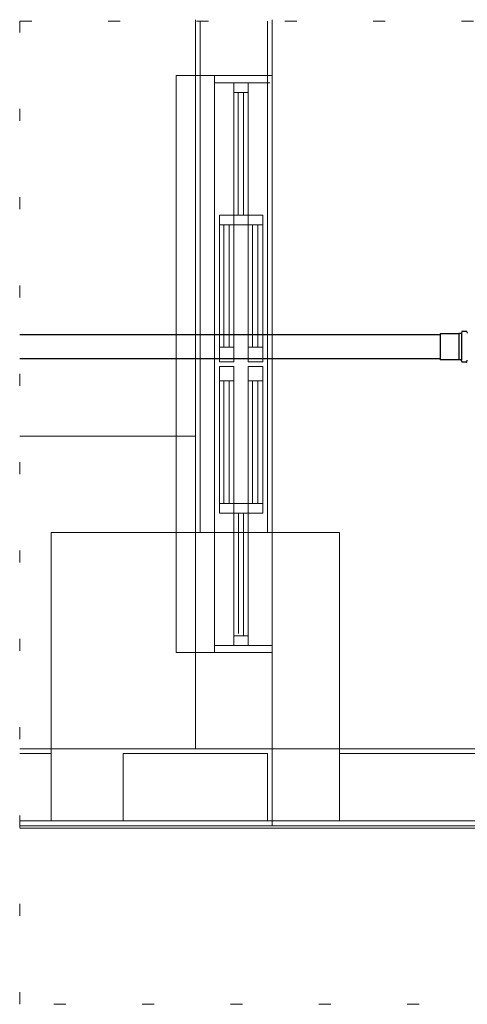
# Model space of a CAD drawing. Header units: millimetres. Extents: x -16331 to -10174, y -4135 to -3584.
# Tile 276 of 456: x -10308.22 to -10304.5, y -3940.53 to -3932.34. Entities that reach past the tile are written whole.
import ezdxf

# ---------------------------------------------------------------- set-up
doc = ezdxf.new("R2010")
doc.units = ezdxf.units.MM
doc.linetypes.add('DOT', pattern=[0.635, 0, -0.635])
doc.layers.add('A-DETL', color=7, linetype='Continuous', lineweight=5, true_color=0x00a600)
for name, color, linetype in [('A-FLOR', 252, 'Continuous'), ('Simbolos', 7, 'Continuous'), ('Simbolos_int', 8, 'Continuous')]:
    doc.layers.add(name, color=color, linetype=linetype)
for name, color, linetype, lineweight in [('A-FLOR-OVHD', 7, 'Continuous', 5), ('A-GLAZ', 7, 'Continuous', 5), ('DI-Área do detalhe', 7, 'DOT', 0), ('I-WALL', 7, 'Continuous', 5), ('IFC-IfcSpace-Contorno', 250, 'Continuous', 5), ('IFC-IfcWall-Contorno', 250, 'Continuous', 5), ('IFC-IfcWallStandardCase-Contorno', 250, 'Continuous', 5), ('IFC-Pilar-Contorno', 83, 'Continuous', 5), ('IFC-Sapata-Contorno', 253, 'Continuous', 5), ('IFC-Viga-Contorno', 66, 'Continuous', 5), ('TQ-Condutos Gordura', 2, 'Continuous', 25)]:
    doc.layers.add(name, color=color, linetype=linetype, lineweight=lineweight)

msp = doc.modelspace()

# ---------------------------------------------------------------- linework, layer by layer
at = {"layer": 'A-DETL', "color": 7, "lineweight": 5}
for p, q in [((-10306.7616, -3932.8003), (-10306.9216, -3932.8003)), ((-10306.9216, -3932.8003), (-10306.9216, -3937.6003)), ((-10306.6016, -3932.8003), (-10306.7616, -3932.8003)), ((-10306.6016, -3937.6003), (-10306.6016, -3932.8003)), ((-10306.6016, -3932.8003), (-10306.1216, -3932.8003)), ((-10306.2016, -3933.9603), (-10306.3216, -3933.9603)), ((-10306.3216, -3933.9603), (-10306.3216, -3934.0403)), ((-10306.2016, -3934.0403), (-10306.2016, -3933.9603)), ((-10306.3216, -3934.0403), (-10306.3216, -3935.0603)), ((-10306.2856, -3934.0403), (-10306.3216, -3934.0403)), ((-10306.2416, -3934.0403), (-10306.2856, -3934.0403)), ((-10306.2856, -3934.0403), (-10306.2856, -3935.0603)), ((-10306.2016, -3934.0403), (-10306.2416, -3934.0403)), ((-10306.2416, -3935.0603), (-10306.2416, -3934.0403)), ((-10306.2016, -3935.0603), (-10306.2016, -3934.0403)), ((-10306.3216, -3935.0603), (-10306.3216, -3935.1803)), ((-10306.3216, -3935.0603), (-10306.2856, -3935.0603)), ((-10306.2856, -3935.0603), (-10306.2416, -3935.0603)), ((-10306.2416, -3935.0603), (-10306.2016, -3935.0603)), ((-10306.2016, -3935.1803), (-10306.2016, -3935.0603)), ((-10306.3216, -3935.1803), (-10306.2016, -3935.1803)), ((-10306.2016, -3935.2203), (-10306.3216, -3935.2203)), ((-10306.3216, -3935.2203), (-10306.3216, -3935.3403)), ((-10306.2016, -3935.3403), (-10306.2016, -3935.2203)), ((-10306.2856, -3935.3403), (-10306.3216, -3935.3403)), ((-10306.3216, -3935.3403), (-10306.3216, -3936.3603)), ((-10306.2856, -3935.3403), (-10306.2856, -3936.3603)), ((-10306.2416, -3935.3403), (-10306.2856, -3935.3403)), ((-10306.2016, -3935.3403), (-10306.2416, -3935.3403)), ((-10306.2416, -3936.3603), (-10306.2416, -3935.3403)), ((-10306.2016, -3936.3603), (-10306.2016, -3935.3403)), ((-10306.3216, -3936.3603), (-10306.3216, -3936.4403)), ((-10306.3216, -3936.3603), (-10306.2856, -3936.3603)), ((-10306.2856, -3936.3603), (-10306.2416, -3936.3603)), ((-10306.2416, -3936.3603), (-10306.2016, -3936.3603)), ((-10306.2016, -3936.4403), (-10306.2016, -3936.3603)), ((-10306.3216, -3936.4403), (-10306.2016, -3936.4403)), ((-10306.9216, -3937.6003), (-10306.7616, -3937.6003)), ((-10306.7616, -3937.6003), (-10306.6016, -3937.6003)), ((-10306.6016, -3937.6003), (-10306.1216, -3937.6003)), ((-10306.162, -3938.4403), (-10307.362, -3938.4403)), ((-10307.362, -3938.4403), (-10307.362, -3939.0003)), ((-10306.162, -3939.0003), (-10306.162, -3938.4403)), ((-10307.362, -3939.0003), (-10306.162, -3939.0003))]:
    msp.add_line(p, q, dxfattribs=at)
at = {"layer": 'A-FLOR', "lineweight": 5}
msp.add_line((-10306.9216, -3935.8003), (-10308.223, -3935.8003), dxfattribs=at)
at = {"layer": 'A-FLOR-OVHD', "lineweight": 5}
msp.add_line((-10308.223, -3935.8003), (-10306.9216, -3935.8003), dxfattribs=at)
at = {"layer": 'A-GLAZ', "lineweight": 5}
for p, q in [((-10306.6016, -3932.8003), (-10306.1216, -3932.8003)), ((-10306.6016, -3932.8003), (-10306.1216, -3932.8003)), ((-10306.1216, -3932.8003), (-10306.1216, -3937.6003)), ((-10306.6016, -3932.8603), (-10306.1416, -3932.8603)), ((-10306.4416, -3932.8603), (-10306.4416, -3933.9603)), ((-10306.3216, -3933.9603), (-10306.3216, -3932.8603)), ((-10306.4416, -3932.9403), (-10306.3216, -3932.9403)), ((-10306.4056, -3932.9403), (-10306.4056, -3933.9603)), ((-10306.3616, -3933.9603), (-10306.3616, -3932.9403)), ((-10306.4416, -3933.9603), (-10306.5616, -3933.9603)), ((-10306.5616, -3933.9603), (-10306.5616, -3935.1803)), ((-10306.4416, -3933.9603), (-10306.3216, -3933.9603)), ((-10306.4416, -3935.1803), (-10306.4416, -3933.9603)), ((-10306.5616, -3934.0403), (-10306.4416, -3934.0403)), ((-10306.5256, -3934.0403), (-10306.5256, -3935.0603)), ((-10306.4816, -3935.0603), (-10306.4816, -3934.0403)), ((-10306.4416, -3934.0403), (-10306.3216, -3934.0403)), ((-10306.5616, -3935.0603), (-10306.4416, -3935.0603)), ((-10306.5616, -3935.1803), (-10306.4416, -3935.1803)), ((-10306.4416, -3935.2203), (-10306.5616, -3935.2203)), ((-10306.5616, -3935.2203), (-10306.5616, -3936.4403)), ((-10306.4416, -3936.4403), (-10306.4416, -3935.2203)), ((-10306.5616, -3935.3403), (-10306.4416, -3935.3403)), ((-10306.5256, -3935.3403), (-10306.5256, -3936.3603)), ((-10306.4816, -3936.3603), (-10306.4816, -3935.3403)), ((-10306.5616, -3936.3603), (-10306.4416, -3936.3603)), ((-10306.3216, -3936.3603), (-10306.4416, -3936.3603)), ((-10306.5616, -3936.4403), (-10306.4416, -3936.4403)), ((-10306.4416, -3936.4403), (-10306.3216, -3936.4403)), ((-10306.4416, -3936.4403), (-10306.4416, -3937.5403)), ((-10306.4016, -3937.4403), (-10306.4016, -3936.4403)), ((-10306.3616, -3936.4403), (-10306.3616, -3937.4603)), ((-10306.3216, -3937.5403), (-10306.3216, -3936.4403)), ((-10306.4416, -3937.4603), (-10306.3216, -3937.4603)), ((-10306.6016, -3937.5403), (-10306.1216, -3937.5403)), ((-10306.6016, -3937.6003), (-10306.1216, -3937.6003)), ((-10306.1216, -3937.6003), (-10306.6016, -3937.6003))]:
    msp.add_line(p, q, dxfattribs=at)
at = {"layer": 'DI-Área do detalhe'}
msp.add_lwpolyline([(-10308.223, -3932.3476), (-10290.935, -3932.3476), (-10290.935, -3940.5257), (-10308.223, -3940.5257), (-10308.223, -3932.3476)], dxfattribs=at)
at = {"layer": 'I-WALL', "lineweight": 5}
for p, q in [((-10306.7616, -3932.3476), (-10306.7616, -3932.8003)), ((-10306.1216, -3932.8003), (-10306.1216, -3932.3476)), ((-10306.7616, -3937.6003), (-10306.7616, -3938.4003)), ((-10306.1216, -3938.4003), (-10306.1216, -3937.6003)), ((-10306.7616, -3938.4003), (-10308.223, -3938.4003)), ((-10294.922, -3938.4003), (-10306.1216, -3938.4003)), ((-10308.223, -3939.0403), (-10290.935, -3939.0403))]:
    msp.add_line(p, q, dxfattribs=at)
at = {"layer": 'IFC-IfcSpace-Contorno', "lineweight": 5}
for p, q in [((-10306.7616, -3935.3576), (-10306.7616, -3932.3476)), ((-10306.1216, -3932.3476), (-10306.1216, -3937.81)), ((-10306.7616, -3935.8003), (-10306.7616, -3935.3576)), ((-10308.223, -3935.8003), (-10306.7616, -3935.8003)), ((-10306.7616, -3935.8003), (-10308.223, -3935.8003)), ((-10306.7616, -3938.2527), (-10306.7616, -3935.8003)), ((-10306.1216, -3937.81), (-10306.1216, -3938.4003)), ((-10306.7616, -3938.4003), (-10306.7616, -3938.2527)), ((-10308.223, -3938.4003), (-10306.7616, -3938.4003)), ((-10306.1216, -3938.4003), (-10305.486, -3938.4003)), ((-10305.486, -3938.4003), (-10294.922, -3938.4003))]:
    msp.add_line(p, q, dxfattribs=at)
at = {"layer": 'IFC-IfcWall-Contorno', "lineweight": 5}
for p, q in [((-10308.0142, -3938.4003), (-10308.223, -3938.4003)), ((-10306.2618, -3938.4003), (-10308.0142, -3938.4003)), ((-10306.1216, -3938.4003), (-10306.2618, -3938.4003)), ((-10306.1216, -3938.5405), (-10306.1216, -3938.4003)), ((-10303.6208, -3938.4003), (-10306.1216, -3938.4003)), ((-10306.1216, -3938.4003), (-10306.1216, -3938.4114)), ((-10306.1216, -3938.4114), (-10306.1216, -3938.8974)), ((-10306.1216, -3938.5432), (-10306.1216, -3938.5405)), ((-10306.1216, -3939.0003), (-10306.1216, -3938.5432)), ((-10306.1216, -3938.8974), (-10306.1216, -3939.0003)), ((-10308.223, -3939.0403), (-10308.0142, -3939.0403)), ((-10306.1216, -3939.0403), (-10308.223, -3939.0403)), ((-10308.223, -3939.0603), (-10290.935, -3939.0603)), ((-10308.0142, -3939.0403), (-10306.2618, -3939.0403)), ((-10306.2618, -3939.0403), (-10306.1216, -3939.0403)), ((-10306.1216, -3939.0403), (-10306.1216, -3939.0003)), ((-10306.1216, -3939.0003), (-10306.1216, -3939.0403)), ((-10306.1216, -3939.0403), (-10303.6208, -3939.0403)), ((-10294.922, -3939.0403), (-10306.1216, -3939.0403))]:
    msp.add_line(p, q, dxfattribs=at)
at = {"layer": 'IFC-IfcWallStandardCase-Contorno', "lineweight": 5}
for p, q in [((-10306.7616, -3932.3352), (-10306.7616, -3935.4049)), ((-10306.1216, -3935.4049), (-10306.1216, -3932.3352)), ((-10306.7616, -3935.4049), (-10306.7616, -3935.8003)), ((-10306.1216, -3935.8003), (-10306.1216, -3935.4049)), ((-10306.7616, -3935.8003), (-10306.7616, -3937.9724)), ((-10306.1216, -3937.9724), (-10306.1216, -3935.8003)), ((-10306.7616, -3937.9724), (-10306.7616, -3938.2216)), ((-10306.1216, -3938.2216), (-10306.1216, -3937.9724)), ((-10306.7616, -3938.2216), (-10306.7616, -3938.4003)), ((-10306.1216, -3938.4003), (-10306.1216, -3938.2216)), ((-10306.7616, -3938.4003), (-10306.6187, -3938.4003)), ((-10306.6187, -3938.4003), (-10306.1216, -3938.4003))]:
    msp.add_line(p, q, dxfattribs=at)
at = {"layer": 'IFC-Pilar-Contorno', "lineweight": 5}
for p, q in [((-10307.362, -3938.4403), (-10307.362, -3938.9282)), ((-10307.2076, -3938.4403), (-10307.362, -3938.4403)), ((-10306.162, -3938.4403), (-10307.2076, -3938.4403)), ((-10306.162, -3938.5123), (-10306.162, -3938.4403)), ((-10306.162, -3939.0003), (-10306.162, -3938.5123)), ((-10307.362, -3938.9282), (-10307.362, -3939.0003)), ((-10307.362, -3939.0003), (-10306.3165, -3939.0003)), ((-10306.3165, -3939.0003), (-10306.162, -3939.0003))]:
    msp.add_line(p, q, dxfattribs=at)
at = {"layer": 'IFC-Sapata-Contorno', "lineweight": 5}
for p, q in [((-10307.962, -3936.6003), (-10307.962, -3938.4403)), ((-10306.722, -3936.6003), (-10307.962, -3936.6003)), ((-10306.162, -3936.6003), (-10306.722, -3936.6003)), ((-10305.562, -3936.6003), (-10306.162, -3936.6003)), ((-10305.562, -3938.4403), (-10305.562, -3936.6003)), ((-10307.962, -3938.4403), (-10307.962, -3939.0003)), ((-10305.562, -3939.0003), (-10305.562, -3938.4403)), ((-10307.962, -3939.0003), (-10307.362, -3939.0003)), ((-10306.162, -3939.0003), (-10305.562, -3939.0003))]:
    msp.add_line(p, q, dxfattribs=at)
at = {"layer": 'IFC-Viga-Contorno', "lineweight": 5}
for p, q in [((-10306.722, -3932.3476), (-10306.722, -3936.6003)), ((-10306.162, -3936.6003), (-10306.162, -3932.3476)), ((-10306.722, -3936.6003), (-10306.162, -3936.6003)), ((-10307.962, -3938.4403), (-10308.223, -3938.4403)), ((-10307.962, -3939.0003), (-10307.962, -3938.4403)), ((-10305.562, -3938.4403), (-10305.562, -3939.0003)), ((-10296.122, -3938.4403), (-10305.562, -3938.4403)), ((-10308.223, -3939.0003), (-10307.962, -3939.0003)), ((-10305.562, -3939.0003), (-10296.122, -3939.0003))]:
    msp.add_line(p, q, dxfattribs=at)
at = {"layer": 'Simbolos'}
for p, q in [((-10304.5697, -3934.9477), (-10304.7259, -3934.9477)), ((-10304.5689, -3934.9469), (-10304.5697, -3934.9477)), ((-10304.5501, -3934.9469), (-10304.5689, -3934.9469)), ((-10304.5452, -3934.9327), (-10304.5461, -3934.9432)), ((-10304.5062, -3934.9291), (-10304.5412, -3934.9291)), ((-10304.5023, -3934.932), (-10304.4991, -3934.9439)), ((-10304.5697, -3935.1649), (-10304.7259, -3935.1649)), ((-10304.5689, -3935.1657), (-10304.5697, -3935.1649)), ((-10304.5501, -3935.1657), (-10304.5689, -3935.1657)), ((-10304.5452, -3935.1798), (-10304.5461, -3935.1693)), ((-10304.5062, -3935.1835), (-10304.5412, -3935.1835)), ((-10304.5023, -3935.1805), (-10304.4991, -3935.1686))]:
    msp.add_line(p, q, dxfattribs=at)
for points in [[(-10304.5501, -3934.9469), (-10304.5495, -3934.9468), (-10304.5489, -3934.9467), (-10304.5482, -3934.9464), (-10304.5477, -3934.946), (-10304.5472, -3934.9456), (-10304.5468, -3934.9451), (-10304.5465, -3934.9445), (-10304.5463, -3934.9439), (-10304.5462, -3934.9432)], [(-10304.5412, -3934.9291), (-10304.5419, -3934.9291), (-10304.5425, -3934.9293), (-10304.5431, -3934.9296), (-10304.5437, -3934.9299), (-10304.5442, -3934.9304), (-10304.5446, -3934.9309), (-10304.5449, -3934.9315), (-10304.5451, -3934.9321), (-10304.5452, -3934.9327)], [(-10304.5023, -3934.932), (-10304.5025, -3934.9315), (-10304.5028, -3934.931), (-10304.5031, -3934.9305), (-10304.5035, -3934.9301), (-10304.504, -3934.9297), (-10304.5045, -3934.9295), (-10304.505, -3934.9292), (-10304.5056, -3934.9291), (-10304.5062, -3934.9291)], [(-10304.5462, -3935.1693), (-10304.5463, -3935.1687), (-10304.5465, -3935.1681), (-10304.5468, -3935.1675), (-10304.5472, -3935.167), (-10304.5477, -3935.1665), (-10304.5482, -3935.1662), (-10304.5489, -3935.1659), (-10304.5495, -3935.1657), (-10304.5501, -3935.1657)], [(-10304.5452, -3935.1798), (-10304.5451, -3935.1805), (-10304.5449, -3935.1811), (-10304.5446, -3935.1817), (-10304.5442, -3935.1822), (-10304.5437, -3935.1826), (-10304.5431, -3935.183), (-10304.5425, -3935.1833), (-10304.5419, -3935.1834), (-10304.5412, -3935.1835)], [(-10304.5062, -3935.1835), (-10304.5056, -3935.1834), (-10304.505, -3935.1833), (-10304.5045, -3935.1831), (-10304.504, -3935.1828), (-10304.5035, -3935.1825), (-10304.5031, -3935.1821), (-10304.5028, -3935.1816), (-10304.5025, -3935.1811), (-10304.5023, -3935.1805)]]:
    msp.add_lwpolyline(points, dxfattribs=at)
at = {"layer": 'Simbolos_int'}
for p, q in [((-10304.7259, -3934.9477), (-10304.7259, -3935.1649)), ((-10304.5689, -3934.9469), (-10304.5689, -3935.1657)), ((-10304.5465, -3934.9469), (-10304.5465, -3935.1657))]:
    msp.add_line(p, q, dxfattribs=at)
at = {"layer": 'TQ-Condutos Gordura'}
for p, q in [((-10304.7259, -3934.9563), (-10308.223, -3934.9563)), ((-10304.7259, -3935.1563), (-10308.223, -3935.1563))]:
    msp.add_line(p, q, dxfattribs=at)

doc.saveas('drawing.dxf')
